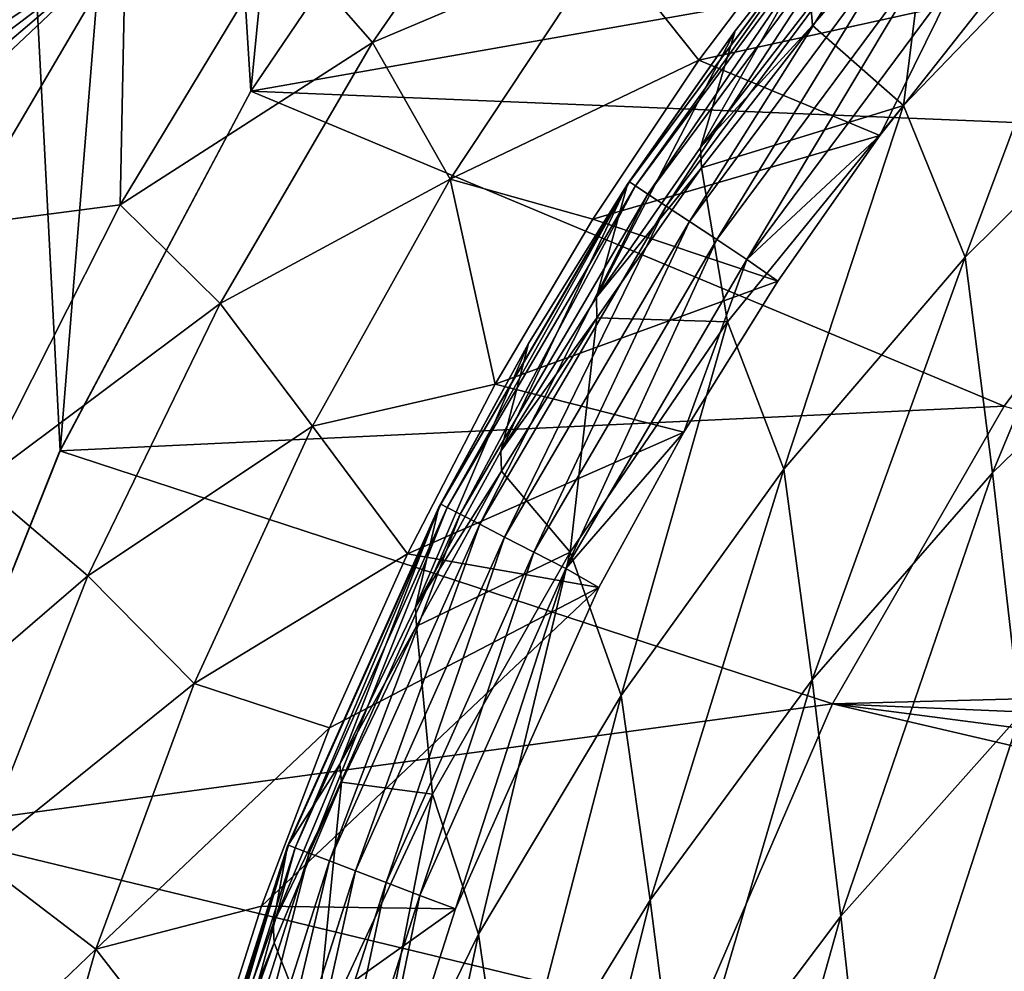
# Model space of a CAD drawing. Header units: metres. Extents: x -81 to 81, y -160 to 24.
# Tile 277 of 424: x -19.28 to -13.79, y 5.91 to 11.23. Entities that reach past the tile are written whole.
import ezdxf

# ---------------------------------------------------------------- set-up
doc = ezdxf.new("R2010")
doc.units = ezdxf.units.M
doc.layers.add('solid_501850_SW0001', color=7, linetype='CONTINUOUS')

msp = doc.modelspace()

# ---------------------------------------------------------------- linework, layer by layer
at = {"layer": 'solid_501850_SW0001'}
for points in [[(-17.994209, 10.826273), (-18.387093, 17.116571), (-17.285828, 18.026489)], [(-16.717846, 12.708807), (-17.994209, 10.826273), (-17.285828, 18.026489)], [(-19.059021, 8.817804), (-19.43922, 16.152197), (-18.387093, 17.116571)], [(-17.994209, 10.826273), (-19.059021, 8.817804), (-18.387093, 17.116571)], [(-19.059021, 8.817804), (-19.900675, 6.705462), (-19.43922, 16.152197)], [(-17.994158, 10.826365, 2), (-17.994209, 10.826273), (-16.717846, 12.708807)], [(-17.994158, 10.826365, 2), (-16.717846, 12.708807), (-16.71777, 12.708903, 2)], [(-17.994158, 10.826365, 2), (-16.71777, 12.708903, 2), (-11.323112, 12.001532, 2)], [(-18.971907, 12.486429, 27.107832), (-19.953304, 10.944726, 27.089069), (-18.692902, 11.659456, 32.517193)], [(-19.918676, 11.097161, 26.717052), (-19.953304, 10.944726, 27.089069), (-18.971907, 12.486429, 27.107832)], [(-19.89904, 11.18272, 26.505175), (-19.918676, 11.097161, 26.717052), (-18.971907, 12.486429, 27.107832)], [(-19.881931, 11.256723, 26.320169), (-19.89904, 11.18272, 26.505175), (-18.971907, 12.486429, 27.107832)], [(-17.823793, 11.680379, 37.913013), (-17.313189, 11.098931, 43.294796), (-16.354973, 12.483278, 43.29348)], [(-16.354973, 12.483278, 43.29348), (-17.313189, 11.098931, 43.294796), (-16.009531, 11.650715, 48.658962)], [(-17.994158, 10.826365, 2), (-11.323112, 12.001532, 2), (-12.639534, 10.60623, 2)], [(-15.878847, 10.319266, 54.919605), (-14.642583, 11.985783, 55.071747), (-14.635527, 11.993284, 54.919605)], [(-15.878847, 10.319266, 54.919605), (-14.635527, 11.993284, 54.919605), (-15.8459, 10.297477, 54.710777)], [(-14.635527, 11.993284, 54.919605), (-14.605148, 11.968037, 54.710777), (-15.8459, 10.297477, 54.710777)], [(-15.878847, 10.319266, 54.919605), (-15.288233, 11.164088, 55.064377), (-14.642583, 11.985783, 55.071747)], [(-15.8459, 10.297477, 54.710777), (-14.605148, 11.968037, 54.710777), (-15.776886, 10.251836, 54.515015)], [(-14.605148, 11.968037, 54.710777), (-14.541515, 11.915152, 54.515015), (-15.776886, 10.251836, 54.515015)], [(-15.482399, 10.511946, 58.680443), (-14.642583, 11.985783, 55.071747), (-15.288233, 11.164088, 55.064377)], [(-15.482399, 10.511946, 58.680443), (-14.865931, 11.305873, 58.722927), (-14.642583, 11.985783, 55.071747)], [(-14.865931, 11.305873, 58.722927), (-14.857373, 11.193472, 59.449772), (-14.19626, 11.957949, 59.480247)], [(-14.19626, 11.957949, 59.480247), (-14.857373, 11.193472, 59.449772), (-14.348175, 10.746861, 63.770271)], [(-14.19626, 11.957949, 59.480247), (-14.348175, 10.746861, 63.770271), (-13.26673, 11.87142, 63.856709)], [(-15.776886, 10.251836, 54.515015), (-14.541515, 11.915152, 54.515015), (-15.674926, 10.184406, 54.341156)], [(-14.541515, 11.915152, 54.515015), (-14.447504, 11.837018, 54.341156), (-15.674926, 10.184406, 54.341156)], [(-16.009531, 11.650715, 48.658962), (-15.490726, 10.999652, 54), (-14.850143, 11.850819, 54)], [(-15.674926, 10.184406, 54.341156), (-14.447504, 11.837018, 54.341156), (-15.544622, 10.098231, 54.19706)], [(-14.447504, 11.837018, 54.341156), (-14.327359, 11.737164, 54.19706), (-15.544622, 10.098231, 54.19706)], [(-13.867237, 11.358238, 54), (-14.850143, 11.850819, 54), (-15.490726, 10.999652, 54)], [(-13.26673, 11.87142, 63.856709), (-14.348175, 10.746861, 63.770271), (-14.005197, 9.899786, 68.229439)], [(-13.26673, 11.87142, 63.856709), (-14.005197, 9.899786, 68.229439), (-12.895676, 10.998282, 68.354118)], [(-15.544622, 10.098231, 54.19706), (-14.327359, 11.737164, 54.19706), (-15.391862, 9.997206, 54.08923)], [(-14.327359, 11.737164, 54.19706), (-14.186508, 11.620104, 54.08923), (-15.391862, 9.997206, 54.08923)], [(-20.083467, 10.346275, 28.493698), (-19.623571, 10.073531, 32.519028), (-18.692902, 11.659456, 32.517193)], [(-20.050308, 10.503564, 28.131838), (-20.083467, 10.346275, 28.493698), (-18.692902, 11.659456, 32.517193)], [(-20.017637, 10.655339, 27.777554), (-20.050308, 10.503564, 28.131838), (-18.692902, 11.659456, 32.517193)], [(-19.985237, 10.802456, 27.429905), (-20.017637, 10.655339, 27.777554), (-18.692902, 11.659456, 32.517193)], [(-19.953304, 10.944726, 27.089069), (-19.985237, 10.802456, 27.429905), (-18.692902, 11.659456, 32.517193)], [(-18.692902, 11.659456, 32.517193), (-19.623571, 10.073531, 32.519028), (-18.723032, 10.191709, 37.91468)], [(-17.823793, 11.680379, 37.913013), (-18.723032, 10.191709, 37.91468), (-17.313189, 11.098931, 43.294796)], [(-18.692902, 11.659456, 32.517193), (-18.723032, 10.191709, 37.91468), (-17.823793, 11.680379, 37.913013)], [(-17.313189, 11.098931, 43.294796), (-16.880129, 10.335696, 48.659744), (-16.009531, 11.650715, 48.658962)], [(-16.009531, 11.650715, 48.658962), (-16.880129, 10.335696, 48.659744), (-15.490726, 10.999652, 54)], [(-15.391862, 9.997206, 54.08923), (-14.186508, 11.620104, 54.08923), (-15.223545, 9.885892, 54.022541)], [(-14.186508, 11.620104, 54.08923), (-14.031314, 11.49112, 54.022541), (-15.223545, 9.885892, 54.022541)], [(-15.223545, 9.885892, 54.022541), (-14.031314, 11.49112, 54.022541), (-14.480197, 10.578355, 54)], [(-14.031314, 11.49112, 54.022541), (-13.867237, 11.358238, 54), (-14.480197, 10.578355, 54)], [(-14.480197, 10.578355, 54), (-13.867237, 11.358238, 54), (-15.490726, 10.999652, 54)], [(-15.482399, 10.511946, 58.680443), (-14.857373, 11.193472, 59.449772), (-14.865931, 11.305873, 58.722927)], [(-19.714481, -4.172247, 34.853703), (-2.672998, 11.168665, 34.49979), (-2.65978, 11.153984, 35.151714)], [(-19.714481, -4.172247, 34.853703), (-19.164991, -3.696224, 34.340237), (-2.672998, 11.168665, 34.49979)], [(-19.164991, -3.696224, 34.340237), (-2.615134, 11.104401, 33.853226), (-2.672998, 11.168665, 34.49979)], [(-16.063921, 9.676702, 58.623226), (-15.288233, 11.164088, 55.064377), (-15.889449, 10.306196, 55.056618)], [(-16.063921, 9.676702, 58.623226), (-15.482399, 10.511946, 58.680443), (-15.288233, 11.164088, 55.064377)], [(-15.878847, 10.319266, 54.919605), (-15.889449, 10.306196, 55.056618), (-15.288233, 11.164088, 55.064377)], [(-15.482399, 10.511946, 58.680443), (-15.477125, 10.397775, 59.401108), (-14.857373, 11.193472, 59.449772)], [(-14.857373, 11.193472, 59.449772), (-15.477125, 10.397775, 59.401108), (-14.348175, 10.746861, 63.770271)], [(-20.176083, -4.653488, 35.3456), (-2.65978, 11.153984, 35.151714), (-2.575924, 11.060853, 35.791344)], [(-20.176083, -4.653488, 35.3456), (-19.714481, -4.172247, 34.853703), (-2.65978, 11.153984, 35.151714)], [(-20.552099, -5.131636, 35.808838), (-2.575924, 11.060853, 35.791344), (-2.423549, 10.891624, 36.402523)], [(-20.552099, -5.131636, 35.808838), (-20.176083, -4.653488, 35.3456), (-2.575924, 11.060853, 35.791344)], [(-19.164991, -3.696224, 34.340237), (-18.533758, -3.239492, 33.817741), (-2.615134, 11.104401, 33.853226)], [(-18.723032, 10.191709, 37.91468), (-18.164648, 9.641279, 43.296173), (-17.313189, 11.098931, 43.294796)], [(-18.533758, -3.239492, 33.817741), (-17.83968, -2.821194, 33.304386), (-2.615134, 11.104401, 33.853226)], [(-17.313189, 11.098931, 43.294796), (-18.164648, 9.641279, 43.296173), (-16.880129, 10.335696, 48.659744)], [(-17.83968, -2.821194, 33.304386), (-2.487856, 10.963044, 33.22982), (-2.615134, 11.104401, 33.853226)], [(-16.880129, 10.335696, 48.659744), (-16.084417, 10.111655, 54), (-15.490726, 10.999652, 54)], [(-14.480197, 10.578355, 54), (-15.490726, 10.999652, 54), (-16.084417, 10.111655, 54)], [(-13.851482, 8.694262, 72.63559), (-12.895676, 10.998282, 68.354118), (-14.005197, 9.899786, 68.229439)], [(-13.851482, 8.694262, 72.63559), (-12.749829, 9.76427, 72.797447), (-12.895676, 10.998282, 68.354118)], [(-17.83968, -2.821194, 33.304386), (-17.115923, -2.462282, 32.822113), (-2.487856, 10.963044, 33.22982)], [(-17.115923, -2.462282, 32.822113), (-2.294384, 10.748171, 32.645237), (-2.487856, 10.963044, 33.22982)], [(-21.074696, -6.06142, 36.635258), (-2.423549, 10.891624, 36.402523), (-2.206701, 10.65079, 36.968651)], [(-21.074696, -6.06142, 36.635258), (-20.848953, -5.601758, 36.239361), (-2.423549, 10.891624, 36.402523)], [(-20.848953, -5.601758, 36.239361), (-20.552099, -5.131636, 35.808838), (-2.423549, 10.891624, 36.402523)], [(-19.059128, 8.817571, 2), (-17.994209, 10.826273), (-17.994158, 10.826365, 2)], [(-19.059128, 8.817571, 2), (-17.994158, 10.826365, 2), (-13.785707, 9.066652, 2)], [(-19.059128, 8.817571, 2), (-19.059021, 8.817804), (-17.994209, 10.826273)], [(-17.994158, 10.826365, 2), (-12.639534, 10.60623, 2), (-13.785707, 9.066652, 2)], [(-17.115923, -2.462282, 32.822113), (-16.400587, -2.178092, 32.389565), (-2.294384, 10.748171, 32.645237)], [(-16.400587, -2.178092, 32.389565), (-2.039837, 10.465468, 32.115269), (-2.294384, 10.748171, 32.645237)], [(-15.477125, 10.397775, 59.401108), (-15.331352, 9.537846, 63.677113), (-14.348175, 10.746861, 63.770271)], [(-14.348175, 10.746861, 63.770271), (-15.331352, 9.537846, 63.677113), (-15.017128, 8.714613, 68.094597)], [(-14.348175, 10.746861, 63.770271), (-15.017128, 8.714613, 68.094597), (-14.005197, 9.899786, 68.229439)], [(-21.237524, -6.510352, 36.996319), (-2.206701, 10.65079, 36.968651), (-1.93142, 10.345059, 37.474178)], [(-21.237524, -6.510352, 36.996319), (-21.074696, -6.06142, 36.635258), (-2.206701, 10.65079, 36.968651)], [(-15.050466, 9.76487, 54), (-14.480197, 10.578355, 54), (-16.084417, 10.111655, 54)], [(-15.223545, 9.885892, 54.022541), (-14.480197, 10.578355, 54), (-15.050466, 9.76487, 54)], [(-13.785707, 9.066652, 2), (-12.639534, 10.60623, 2), (-13.785704, 9.066645)], [(-16.063921, 9.676702, 58.623226), (-15.477125, 10.397775, 59.401108), (-15.482399, 10.511946, 58.680443)], [(-16.400587, -2.178092, 32.389565), (-15.730727, -1.975008, 32.019577), (-2.039837, 10.465468, 32.115269)], [(-15.730727, -1.975008, 32.019577), (-15.131001, -1.848264, 31.715321), (-2.039837, 10.465468, 32.115269)], [(-15.131001, -1.848264, 31.715321), (-1.731353, 10.122862, 31.654591), (-2.039837, 10.465468, 32.115269)], [(-16.063921, 9.676702, 58.623226), (-16.060833, 9.561322, 59.340191), (-15.477125, 10.397775, 59.401108)], [(-15.477125, 10.397775, 59.401108), (-16.060833, 9.561322, 59.340191), (-15.331352, 9.537846, 63.677113)], [(-21.402351, -7.37342, 37.611919), (-1.93142, 10.345059, 37.474178), (-1.60464, 9.982134, 37.906429)], [(-21.402351, -7.37342, 37.611919), (-21.344381, -6.947326, 37.321552), (-1.93142, 10.345059, 37.474178)], [(-21.344381, -6.947326, 37.321552), (-21.237524, -6.510352, 36.996319), (-1.93142, 10.345059, 37.474178)], [(-18.164648, 9.641279, 43.296173), (-17.648676, 8.955892, 48.660553), (-16.880129, 10.335696, 48.659744)], [(-16.880129, 10.335696, 48.659744), (-17.648676, 8.955892, 48.660553), (-16.628096, 9.190995, 54)], [(-16.932518, 8.519747, 54.919605), (-15.889449, 10.306196, 55.056618), (-15.878847, 10.319266, 54.919605)], [(-16.932518, 8.519747, 54.919605), (-15.878847, 10.319266, 54.919605), (-16.897388, 8.501682, 54.710777)], [(-16.932518, 8.519747, 54.919605), (-16.442257, 9.417502, 55.048599), (-15.889449, 10.306196, 55.056618)], [(-15.878847, 10.319266, 54.919605), (-15.8459, 10.297477, 54.710777), (-16.897388, 8.501682, 54.710777)], [(-16.897388, 8.501682, 54.710777), (-15.8459, 10.297477, 54.710777), (-16.823809, 8.463843, 54.515015)], [(-16.880129, 10.335696, 48.659744), (-16.628096, 9.190995, 54), (-16.084417, 10.111655, 54)], [(-15.8459, 10.297477, 54.710777), (-15.776886, 10.251836, 54.515015), (-16.823809, 8.463843, 54.515015)], [(-16.597553, 8.815367, 58.563717), (-15.889449, 10.306196, 55.056618), (-16.442257, 9.417502, 55.048599)], [(-16.597553, 8.815367, 58.563717), (-16.063921, 9.676702, 58.623226), (-15.889449, 10.306196, 55.056618)], [(-16.823809, 8.463843, 54.515015), (-15.776886, 10.251836, 54.515015), (-16.715099, 8.407939, 54.341156)], [(-15.776886, 10.251836, 54.515015), (-15.674926, 10.184406, 54.341156), (-16.715099, 8.407939, 54.341156)], [(-19.623571, 10.073531, 32.519028), (-19.510935, 8.635419, 37.916409), (-18.723032, 10.191709, 37.91468)], [(-18.723032, 10.191709, 37.91468), (-19.510935, 8.635419, 37.916409), (-18.164648, 9.641279, 43.296173)], [(-16.715099, 8.407939, 54.341156), (-15.674926, 10.184406, 54.341156), (-16.576172, 8.336494, 54.19706)], [(-15.674926, 10.184406, 54.341156), (-15.544622, 10.098231, 54.19706), (-16.576172, 8.336494, 54.19706)], [(-15.131001, -1.848264, 31.715321), (-14.607079, -1.785592, 31.470394), (-1.731353, 10.122862, 31.654591)], [(-14.607079, -1.785592, 31.470394), (-2.788082, 8.79862, 31.43976), (-1.731353, 10.122862, 31.654591)], [(-15.050466, 9.76487, 54), (-16.084417, 10.111655, 54), (-16.628096, 9.190995, 54)], [(-16.576172, 8.336494, 54.19706), (-15.544622, 10.098231, 54.19706), (-16.413301, 8.252738, 54.08923)], [(-15.544622, 10.098231, 54.19706), (-15.391862, 9.997206, 54.08923), (-16.413301, 8.252738, 54.08923)], [(-22.910692, -9.159628, 37.882618), (-21.417278, -7.788786, 37.86768), (-1.60464, 9.982134, 37.906429)], [(-22.861906, -9.711706, 38.176804), (-22.910692, -9.159628, 37.882618), (-1.60464, 9.982134, 37.906429)], [(-22.861906, -9.711706, 38.176804), (-1.60464, 9.982134, 37.906429), (-1.235093, 9.57171, 38.253658)], [(-21.417278, -7.788786, 37.86768), (-21.402351, -7.37342, 37.611919), (-1.60464, 9.982134, 37.906429)], [(-16.413301, 8.252738, 54.08923), (-15.391862, 9.997206, 54.08923), (-16.233845, 8.160451, 54.022541)], [(-15.391862, 9.997206, 54.08923), (-15.223545, 9.885892, 54.022541), (-16.233845, 8.160451, 54.022541)], [(-14.858011, 7.539558, 72.460503), (-14.005197, 9.899786, 68.229439), (-15.017128, 8.714613, 68.094597)], [(-14.858011, 7.539558, 72.460503), (-13.851482, 8.694262, 72.63559), (-14.005197, 9.899786, 68.229439)], [(-16.233845, 8.160451, 54.022541), (-15.223545, 9.885892, 54.022541), (-15.574601, 8.922606, 54)], [(-15.223545, 9.885892, 54.022541), (-15.050466, 9.76487, 54), (-15.574601, 8.922606, 54)], [(-15.574601, 8.922606, 54), (-15.050466, 9.76487, 54), (-16.628096, 9.190995, 54)], [(-13.697084, 7.342998, 77.000122), (-12.749829, 9.76427, 72.797447), (-13.851482, 8.694262, 72.63559)], [(-19.510935, 8.635419, 37.916409), (-18.903564, 8.119111, 43.297596), (-18.164648, 9.641279, 43.296173)], [(-18.164648, 9.641279, 43.296173), (-18.903564, 8.119111, 43.297596), (-17.648676, 8.955892, 48.660553)], [(-16.597553, 8.815367, 58.563717), (-16.060833, 9.561322, 59.340191), (-16.063921, 9.676702, 58.623226)], [(-22.754515, -10.246891, 38.406185), (-22.861906, -9.711706, 38.176804), (-1.235093, 9.57171, 38.253658)], [(-2.538842, 7.78791, 38.454769), (-22.754515, -10.246891, 38.406185), (-1.235093, 9.57171, 38.253658)], [(-16.597553, 8.815367, 58.563717), (-16.593237, 8.703679, 59.2798), (-16.060833, 9.561322, 59.340191)], [(-16.060833, 9.561322, 59.340191), (-16.593237, 8.703679, 59.2798), (-16.210028, 8.25277, 63.57777)], [(-16.060833, 9.561322, 59.340191), (-16.210028, 8.25277, 63.57777), (-15.331352, 9.537846, 63.677113)], [(-15.331352, 9.537846, 63.677113), (-16.210028, 8.25277, 63.57777), (-15.924548, 7.450881, 67.950363)], [(-15.331352, 9.537846, 63.677113), (-15.924548, 7.450881, 67.950363), (-15.017128, 8.714613, 68.094597)], [(-17.074163, 7.944908, 58.512993), (-16.442257, 9.417502, 55.048599), (-16.943666, 8.503325, 55.040436)], [(-17.074163, 7.944908, 58.512993), (-16.597553, 8.815367, 58.563717), (-16.442257, 9.417502, 55.048599)], [(-16.932518, 8.519747, 54.919605), (-16.943666, 8.503325, 55.040436), (-16.442257, 9.417502, 55.048599)], [(-17.648676, 8.955892, 48.660553), (-17.118296, 8.243349, 54), (-16.628096, 9.190995, 54)], [(-15.574601, 8.922606, 54), (-16.628096, 9.190995, 54), (-17.118296, 8.243349, 54)], [(-19.059128, 8.817571, 2), (-13.785707, 9.066652, 2), (-14.744942, 7.405162, 2)], [(-14.744942, 7.405162, 2), (-13.785707, 9.066652, 2), (-14.744856, 7.405344)], [(-13.785707, 9.066652, 2), (-13.785704, 9.066645), (-14.744856, 7.405344)], [(-8.370547, 7.574977), (-14.744856, 7.405344), (-13.785704, 9.066645)], [(-18.903564, 8.119111, 43.297596), (-18.309851, 7.519353, 48.661392), (-17.648676, 8.955892, 48.660553)], [(-17.648676, 8.955892, 48.660553), (-18.309851, 7.519353, 48.661392), (-17.118296, 8.243349, 54)], [(-16.050434, 8.055445, 54), (-15.574601, 8.922606, 54), (-17.118296, 8.243349, 54)], [(-16.233845, 8.160451, 54.022541), (-15.574601, 8.922606, 54), (-16.050434, 8.055445, 54)], [(-19.900606, 6.705668, 2), (-19.900675, 6.705462), (-19.059021, 8.817804)], [(-19.900606, 6.705668, 2), (-19.059021, 8.817804), (-19.059128, 8.817571, 2)], [(-19.900606, 6.705668, 2), (-19.059128, 8.817571, 2), (-14.744942, 7.405162, 2)], [(-17.074163, 7.944908, 58.512993), (-16.593237, 8.703679, 59.2798), (-16.597553, 8.815367, 58.563717)], [(-14.607079, -1.785592, 31.470394), (-14.154995, -1.774158, 31.27577), (-2.788082, 8.79862, 31.43976)], [(-14.154995, -1.774158, 31.27577), (-3.150146, 8.396204, 31.400312), (-2.788082, 8.79862, 31.43976)], [(-17.074163, 7.944908, 58.512993), (-17.067892, 7.838832, 59.22971), (-16.593237, 8.703679, 59.2798)], [(-16.593237, 8.703679, 59.2798), (-17.067892, 7.838832, 59.22971), (-16.210028, 8.25277, 63.57777)], [(-15.762617, 6.307965, 72.273201), (-15.017128, 8.714613, 68.094597), (-15.924548, 7.450881, 67.950363)], [(-15.762617, 6.307965, 72.273201), (-14.858011, 7.539558, 72.460503), (-15.017128, 8.714613, 68.094597)], [(-14.698178, 6.219805, 76.785896), (-13.851482, 8.694262, 72.63559), (-14.858011, 7.539558, 72.460503)], [(-14.698178, 6.219805, 76.785896), (-13.697084, 7.342998, 77.000122), (-13.851482, 8.694262, 72.63559)], [(-19.510935, 8.635419, 37.916409), (-20.181866, 7.020255, 37.91819), (-18.903564, 8.119111, 43.297596)], [(-17.49597, 7.067169, 58.476421), (-16.943666, 8.503325, 55.040436), (-17.78792, 6.609574, 55.02372)], [(-17.78277, 6.614812, 54.919605), (-17.78792, 6.609574, 55.02372), (-16.943666, 8.503325, 55.040436)], [(-17.78277, 6.614812, 54.919605), (-16.943666, 8.503325, 55.040436), (-16.932518, 8.519747, 54.919605)], [(-17.78277, 6.614812, 54.919605), (-16.932518, 8.519747, 54.919605), (-17.745865, 6.600733, 54.710777)], [(-16.932518, 8.519747, 54.919605), (-16.897388, 8.501682, 54.710777), (-17.745865, 6.600733, 54.710777)], [(-17.745865, 6.600733, 54.710777), (-16.897388, 8.501682, 54.710777), (-17.668558, 6.571242, 54.515015)], [(-16.897388, 8.501682, 54.710777), (-16.823809, 8.463843, 54.515015), (-17.668558, 6.571242, 54.515015)], [(-17.49597, 7.067169, 58.476421), (-17.074163, 7.944908, 58.512993), (-16.943666, 8.503325, 55.040436)], [(-17.668558, 6.571242, 54.515015), (-16.823809, 8.463843, 54.515015), (-17.554346, 6.527672, 54.341156)], [(-16.823809, 8.463843, 54.515015), (-16.715099, 8.407939, 54.341156), (-17.554346, 6.527672, 54.341156)], [(-17.554346, 6.527672, 54.341156), (-16.715099, 8.407939, 54.341156), (-17.408384, 6.471991, 54.19706)], [(-16.715099, 8.407939, 54.341156), (-16.576172, 8.336494, 54.19706), (-17.408384, 6.471991, 54.19706)], [(-14.154995, -1.774158, 31.27577), (-3.461296, 7.943654, 31.316492), (-3.150146, 8.396204, 31.400312)], [(-17.408384, 6.471991, 54.19706), (-16.576172, 8.336494, 54.19706), (-17.237268, 6.406713, 54.08923)], [(-16.576172, 8.336494, 54.19706), (-16.413301, 8.252738, 54.08923), (-17.237268, 6.406713, 54.08923)], [(-17.237268, 6.406713, 54.08923), (-16.413301, 8.252738, 54.08923), (-17.048725, 6.334787, 54.022541)], [(-17.067892, 7.838832, 59.22971), (-16.979343, 6.901137, 63.472843), (-16.210028, 8.25277, 63.57777)], [(-16.413301, 8.252738, 54.08923), (-16.233845, 8.160451, 54.022541), (-17.048725, 6.334787, 54.022541)], [(-16.210028, 8.25277, 63.57777), (-16.979343, 6.901137, 63.472843), (-16.722368, 6.118181, 67.797653)], [(-16.210028, 8.25277, 63.57777), (-16.722368, 6.118181, 67.797653), (-15.924548, 7.450881, 67.950363)], [(-18.309851, 7.519353, 48.661392), (-17.55382, 7.270684, 54), (-17.118296, 8.243349, 54)], [(-16.050434, 8.055445, 54), (-17.118296, 8.243349, 54), (-17.55382, 7.270684, 54)], [(-17.048725, 6.334787, 54.022541), (-16.233845, 8.160451, 54.022541), (-16.851, 6.260776, 54)], [(-16.233845, 8.160451, 54.022541), (-16.050434, 8.055445, 54), (-16.851, 6.260776, 54)], [(-20.181866, 7.020255, 37.91819), (-19.524406, 6.541324, 43.299061), (-18.903564, 8.119111, 43.297596)], [(-18.903564, 8.119111, 43.297596), (-19.524406, 6.541324, 43.299061), (-18.309851, 7.519353, 48.661392)], [(-16.050434, 8.055445, 54), (-17.55382, 7.270684, 54), (-17.933527, 6.275187, 54)], [(-16.851, 6.260776, 54), (-16.050434, 8.055445, 54), (-17.933527, 6.275187, 54)], [(-17.49597, 7.067169, 58.476421), (-17.067892, 7.838832, 59.22971), (-17.074163, 7.944908, 58.512993)], [(-14.154995, -1.774158, 31.27577), (-3.713057, 7.439821, 31.195709), (-3.461296, 7.943654, 31.316492)], [(-17.49597, 7.067169, 58.476421), (-17.487967, 6.967318, 59.19503), (-17.067892, 7.838832, 59.22971)], [(-17.067892, 7.838832, 59.22971), (-17.487967, 6.967318, 59.19503), (-16.979343, 6.901137, 63.472843)], [(-2.538842, 7.78791, 38.454769), (-2.947319, 7.393994, 38.461922), (-22.754515, -10.246891, 38.406185)], [(-15.599948, 5.021451, 76.556679), (-14.858011, 7.539558, 72.460503), (-15.762617, 6.307965, 72.273201)], [(-15.599948, 5.021451, 76.556679), (-14.698178, 6.219805, 76.785896), (-14.858011, 7.539558, 72.460503)], [(-8.761878, 7.14989), (-14.744856, 7.405344), (-8.370547, 7.574977)], [(-19.524406, 6.541324, 43.299061), (-18.858896, 6.034362, 48.662254), (-18.309851, 7.519353, 48.661392)], [(-18.309851, 7.519353, 48.661392), (-18.858896, 6.034362, 48.662254), (-17.55382, 7.270684, 54)], [(-16.560286, 5.008725, 72.074844), (-15.924548, 7.450881, 67.950363), (-16.722368, 6.118181, 67.797653)], [(-16.560286, 5.008725, 72.074844), (-15.762617, 6.307965, 72.273201), (-15.924548, 7.450881, 67.950363)], [(-14.154995, -1.774158, 31.27577), (-13.767236, -1.802255, 31.122402), (-3.713057, 7.439821, 31.195709)], [(-2.947319, 7.393994, 38.461922), (-3.306724, 6.926752, 38.499233), (-22.754515, -10.246891, 38.406185)], [(-19.900606, 6.705668, 2), (-14.744942, 7.405162, 2), (-15.504848, 5.64357, 2)], [(-14.744942, 7.405162, 2), (-14.744856, 7.405344), (-15.504911, 5.643387)], [(-9.310402, 6.136326), (-15.504911, 5.643387), (-14.744856, 7.405344)], [(-15.504848, 5.64357, 2), (-14.744942, 7.405162, 2), (-15.504911, 5.643387)], [(-9.078204, 6.66573), (-14.744856, 7.405344), (-8.761878, 7.14989)], [(-9.310402, 6.136326), (-14.744856, 7.405344), (-9.078204, 6.66573)], [(-14.538095, 4.756074, 81.065819), (-13.697084, 7.342998, 77.000122), (-14.698178, 6.219805, 76.785896)], [(-14.538095, 4.756074, 81.065819), (-13.54247, 5.846843, 81.318069), (-13.697084, 7.342998, 77.000122)], [(-18.858896, 6.034362, 48.662254), (-17.933527, 6.275187, 54), (-17.55382, 7.270684, 54)], [(-17.86838, 6.175583, 58.456299), (-17.487967, 6.967318, 59.19503), (-17.49597, 7.067169, 58.476421)], [(-17.86838, 6.175583, 58.456299), (-17.49597, 7.067169, 58.476421), (-17.78792, 6.609574, 55.02372)], [(-17.86838, 6.175583, 58.456299), (-17.86371, 6.070594, 59.17728), (-17.487967, 6.967318, 59.19503)], [(-17.487967, 6.967318, 59.19503), (-17.86371, 6.070594, 59.17728), (-17.634466, 5.492468, 63.362934)], [(-17.487967, 6.967318, 59.19503), (-17.634466, 5.492468, 63.362934), (-16.979343, 6.901137, 63.472843)], [(-3.306724, 6.926752, 38.499233), (-3.607283, 6.385614, 38.560513), (-22.754515, -10.246891, 38.406185)], [(-16.979343, 6.901137, 63.472843), (-17.634466, 5.492468, 63.362934), (-17.405588, 4.726171, 67.637375)], [(-16.979343, 6.901137, 63.472843), (-17.405588, 4.726171, 67.637375), (-16.722368, 6.118181, 67.797653)], [(-20.509132, 4.513911, 2), (-19.900606, 6.705668, 2), (-15.504848, 5.64357, 2)], [(-18.20285, 5.239697, 58.452171), (-17.78792, 6.609574, 55.02372), (-18.421352, 4.627264, 55.00642)], [(-18.417788, 4.628188, 54.919605), (-18.421352, 4.627264, 55.00642), (-17.78792, 6.609574, 55.02372)], [(-18.417788, 4.628188, 54.919605), (-17.78792, 6.609574, 55.02372), (-17.78277, 6.614812, 54.919605)], [(-18.417788, 4.628188, 54.919605), (-17.78277, 6.614812, 54.919605), (-18.379559, 4.618239, 54.710777)], [(-17.78277, 6.614812, 54.919605), (-17.745865, 6.600733, 54.710777), (-18.379559, 4.618239, 54.710777)], [(-18.379559, 4.618239, 54.710777), (-17.745865, 6.600733, 54.710777), (-18.299486, 4.5974, 54.515015)], [(-17.745865, 6.600733, 54.710777), (-17.668558, 6.571242, 54.515015), (-18.299486, 4.5974, 54.515015)], [(-18.20285, 5.239697, 58.452171), (-17.86838, 6.175583, 58.456299), (-17.78792, 6.609574, 55.02372)], [(-18.299486, 4.5974, 54.515015), (-17.668558, 6.571242, 54.515015), (-18.181185, 4.566613, 54.341156)], [(-17.668558, 6.571242, 54.515015), (-17.554346, 6.527672, 54.341156), (-18.181185, 4.566613, 54.341156)], [(-19.524406, 6.541324, 43.299061), (-20.023869, 4.917741, 43.300564), (-18.858896, 6.034362, 48.662254)], [(-18.181185, 4.566613, 54.341156), (-17.554346, 6.527672, 54.341156), (-18.030001, 4.527267, 54.19706)], [(-17.554346, 6.527672, 54.341156), (-17.408384, 6.471991, 54.19706), (-18.030001, 4.527267, 54.19706)], [(-18.030001, 4.527267, 54.19706), (-17.408384, 6.471991, 54.19706), (-17.852758, 4.481141, 54.08923)], [(-17.408384, 6.471991, 54.19706), (-17.237268, 6.406713, 54.08923), (-17.852758, 4.481141, 54.08923)], [(-3.607283, 6.385614, 38.560513), (-22.598177, -10.762121, 38.57024), (-22.754515, -10.246891, 38.406185)], [(-3.607283, 6.385614, 38.560513), (-3.829838, 5.79045, 38.629795), (-22.598177, -10.762121, 38.57024)], [(-17.852758, 4.481141, 54.08923), (-17.237268, 6.406713, 54.08923), (-17.657467, 4.430317, 54.022541)], [(-17.237268, 6.406713, 54.08923), (-17.048725, 6.334787, 54.022541), (-17.657467, 4.430317, 54.022541)], [(-17.657467, 4.430317, 54.022541), (-17.048725, 6.334787, 54.022541), (-17.452108, 4.38113, 54)], [(-17.048725, 6.334787, 54.022541), (-16.851, 6.260776, 54), (-17.452108, 4.38113, 54)], [(-18.858896, 6.034362, 48.662254), (-18.256884, 5.258939, 54), (-17.933527, 6.275187, 54)], [(-16.851, 6.260776, 54), (-17.933527, 6.275187, 54), (-18.256884, 5.258939, 54)], [(-16.397455, 3.756821, 76.313873), (-15.762617, 6.307965, 72.273201), (-16.560286, 5.008725, 72.074844)], [(-16.397455, 3.756821, 76.313873), (-15.599948, 5.021451, 76.556679), (-15.762617, 6.307965, 72.273201)], [(-17.452108, 4.38113, 54), (-16.851, 6.260776, 54), (-18.256884, 5.258939, 54)], [(-15.436991, 3.591926, 80.795845), (-14.698178, 6.219805, 76.785896), (-15.599948, 5.021451, 76.556679)], [(-15.436991, 3.591926, 80.795845), (-14.538095, 4.756074, 81.065819), (-14.698178, 6.219805, 76.785896)], [(-18.20285, 5.239697, 58.452171), (-17.86371, 6.070594, 59.17728), (-17.86838, 6.175583, 58.456299)], [(-17.246096, 3.65115, 71.866615), (-16.722368, 6.118181, 67.797653), (-17.405588, 4.726171, 67.637375)], [(-17.246096, 3.65115, 71.866615), (-16.560286, 5.008725, 72.074844), (-16.722368, 6.118181, 67.797653)], [(-9.452238, 5.576242), (-15.504911, 5.643387), (-9.310402, 6.136326)], [(-17.86371, 6.070594, 59.17728), (-18.203257, 5.123292, 59.170906), (-17.634466, 5.492468, 63.362934)], [(-18.20285, 5.239697, 58.452171), (-18.203257, 5.123292, 59.170906), (-17.86371, 6.070594, 59.17728)], [(-20.023869, 4.917741, 43.300564), (-19.29331, 4.510125, 48.663136), (-18.858896, 6.034362, 48.662254)], [(-18.858896, 6.034362, 48.662254), (-19.29331, 4.510125, 48.663136), (-18.256884, 5.258939, 54)]]:
    msp.add_3dface(points, dxfattribs=at)

doc.saveas('drawing.dxf')
